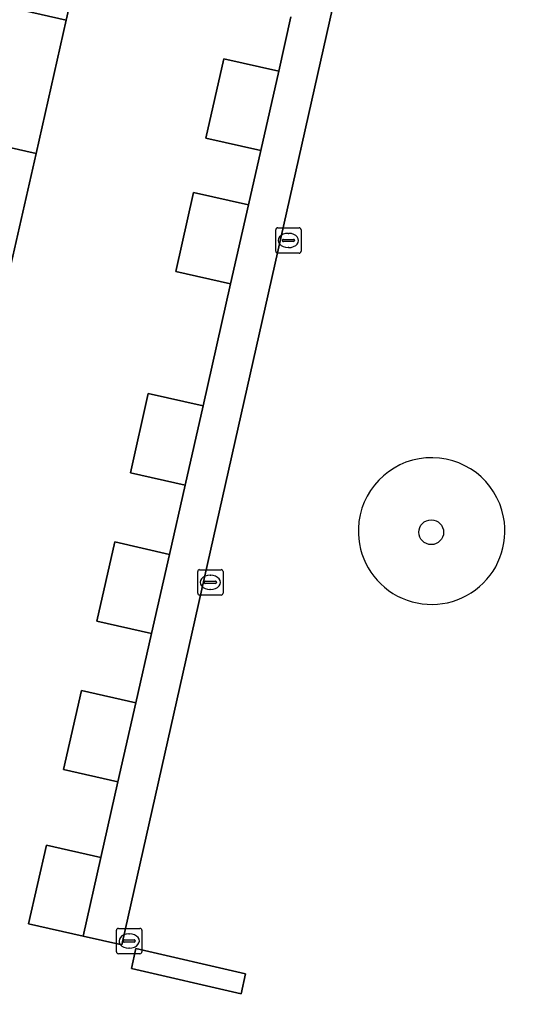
# Model space of a CAD drawing. Extents: x 162172 to 163187, y 382874 to 383685.
# Drawn here: x 163025.65 to 163045.92, y 383338.09 to 383376.66 of the extents above; entities that cross this region are included whole.
import ezdxf

# ---------------------------------------------------------------- set-up
doc = ezdxf.new("R2010")
doc.units = 0
for name, color, linetype in [('IMGEO_Boom', 7, 'Continuous'), ('IMGEO_Erf', 7, 'Continuous'), ('IMGEO_Groenvoorziening', 7, 'Continuous'), ('IMGEO_Haag', 7, 'Continuous'), ('IMGEO_Kolk', 7, 'Continuous'), ('IMGEO_Pand', 7, 'Continuous'), ('IMGEO_Voetpad_open', 7, 'Continuous')]:
    doc.layers.add(name, color=color, linetype=linetype)

msp = doc.modelspace()

# ---------------------------------------------------------------- linework, layer by layer
at = {"layer": 'IMGEO_Boom'}
msp.add_circle((163041.892, 383356.44), 0.489, dxfattribs=at)
at = {"layer": 'IMGEO_Erf'}
for points in [[(163041.261, 383391.61), (163029.688, 383340.164), (163028.16, 383340.51), (163026.012, 383340.993), (163026.714, 383344.103), (163028.863, 383343.616), (163029.536, 383346.594), (163027.386, 383347.081), (163028.09, 383350.203), (163030.242, 383349.715), (163030.86, 383352.446), (163028.706, 383352.934), (163029.411, 383356.056), (163031.566, 383355.567), (163032.184, 383358.299), (163030.027, 383358.787), (163030.731, 383361.909), (163032.89, 383361.42), (163033.977, 383366.228), (163031.816, 383366.717), (163032.52, 383369.839), (163034.683, 383369.349), (163035.169, 383371.495), (163033.004, 383371.985), (163033.709, 383375.107), (163035.875, 383374.616), (163036.36, 383376.762)], [(163028.621, 383381.613), (163027.495, 383376.637), (163026.302, 383371.37), (163025.125, 383366.173), (163023.8, 383360.321), (163022.475, 383354.469), (163021.15, 383348.619), (163023.113, 383348.175), (163021.715, 383341.969), (163019.744, 383342.409), (163011.477, 383344.278), (163010.383, 383344.525), (163008.798, 383344.885), (163008.637, 383344.197), (163008.425, 383344.242), (163007.31, 383339.345), (163007.3, 383339.303), (163024.371, 383335.416), (163049.111, 383329.524)]]:
    msp.add_lwpolyline(points, dxfattribs=at)
msp.add_lwpolyline([(163034.571, 383339.025), (163034.391, 383338.24), (163030.064, 383339.236), (163030.245, 383340.021)], close=True, dxfattribs=at)
for centre, start, end in [((163041.908, 383356.486), 11.0089, 177.9338), ((163041.908, 383356.483), 177.8896, 11.0531)]:
    msp.add_arc(centre, 2.892, start, end, dxfattribs=at)
at = {"layer": 'IMGEO_Groenvoorziening'}
msp.add_lwpolyline([(163034.571, 383339.025), (163030.245, 383340.021), (163030.064, 383339.236), (163034.391, 383338.24)], close=True, dxfattribs=at)
for centre, start, end in [((163041.908, 383356.486), 11.0089, 177.9338), ((163041.908, 383356.483), 177.8896, 11.0531)]:
    msp.add_arc(centre, 2.892, start, end, dxfattribs=at)
at = {"layer": 'IMGEO_Haag'}
msp.add_lwpolyline([(163034.571, 383339.025), (163030.245, 383340.021), (163030.064, 383339.236), (163034.391, 383338.24)], close=True, dxfattribs=at)
at = {"layer": 'IMGEO_Kolk'}
for p, q in [((163035.76, 383367.518), (163035.76, 383368.37)), ((163035.835, 383368.444), (163036.687, 383368.444)), ((163036.248, 383368.224), (163036.273, 383368.224)), ((163036.761, 383368.37), (163036.761, 383367.518)), ((163036.019, 383367.938), (163036.019, 383367.95)), ((163036.457, 383367.901), (163036.059, 383367.901)), ((163036.062, 383367.987), (163036.46, 383367.987)), ((163036.503, 383367.95), (163036.503, 383367.938)), ((163036.687, 383367.444), (163035.835, 383367.444)), ((163036.271, 383367.664), (163036.246, 383367.664)), ((163032.679, 383354.036), (163032.679, 383354.888)), ((163032.754, 383354.962), (163033.606, 383354.962)), ((163033.167, 383354.742), (163033.192, 383354.742)), ((163033.68, 383354.888), (163033.68, 383354.036)), ((163032.938, 383354.456), (163032.938, 383354.468)), ((163033.376, 383354.419), (163032.978, 383354.419)), ((163032.981, 383354.505), (163033.379, 383354.505)), ((163033.422, 383354.468), (163033.422, 383354.456)), ((163033.606, 383353.962), (163032.754, 383353.962)), ((163033.19, 383354.182), (163033.165, 383354.182)), ((163029.476, 383339.891), (163029.476, 383340.743)), ((163029.551, 383340.817), (163030.403, 383340.817)), ((163030.477, 383340.743), (163030.477, 383339.891)), ((163029.778, 383340.36), (163030.176, 383340.36)), ((163029.964, 383340.597), (163029.989, 383340.597)), ((163029.735, 383340.311), (163029.735, 383340.323)), ((163030.173, 383340.274), (163029.775, 383340.274)), ((163029.987, 383340.037), (163029.962, 383340.037)), ((163030.219, 383340.323), (163030.219, 383340.311)), ((163030.403, 383339.817), (163029.551, 383339.817))]:
    msp.add_line(p, q, dxfattribs=at)
for points in [[(163035.76, 383367.518), (163035.76, 383368.37)], [(163035.835, 383368.444), (163036.687, 383368.444)], [(163036.761, 383368.37), (163036.761, 383367.518)], [(163036.687, 383367.444), (163035.835, 383367.444)], [(163032.679, 383354.036), (163032.679, 383354.888)], [(163032.754, 383354.962), (163033.606, 383354.962)], [(163033.68, 383354.888), (163033.68, 383354.036)], [(163033.606, 383353.962), (163032.754, 383353.962)], [(163029.476, 383339.891), (163029.476, 383340.743)], [(163029.551, 383340.817), (163030.403, 383340.817)], [(163030.477, 383340.743), (163030.477, 383339.891)], [(163030.403, 383339.817), (163029.551, 383339.817)]]:
    msp.add_lwpolyline(points, dxfattribs=at)
for centre, radius, start, end in [((163035.837, 383368.368), 0.0765, 91.552, 178.448), ((163035.837, 383368.368), 0.0765, 91.552, 178.448), ((163036.685, 383368.368), 0.0765, 1.552, 88.448), ((163036.685, 383368.368), 0.0765, 1.552, 88.448), ((163036.059, 383367.947), 0.0403, 85.8775, 175.7526), ((163036.056, 383367.937), 0.0366, 178.938, 274.7102), ((163036.46, 383367.944), 0.043, 264.8664, 352.4533), ((163036.464, 383367.949), 0.0386, 1.7309, 96.639), ((163035.837, 383367.52), 0.0765, 181.552, 268.448), ((163035.837, 383367.52), 0.0765, 181.552, 268.448), ((163036.685, 383367.52), 0.0765, 271.552, 358.448), ((163036.685, 383367.52), 0.0765, 271.552, 358.448), ((163032.756, 383354.886), 0.0765, 91.552, 178.448), ((163032.756, 383354.886), 0.0765, 91.552, 178.448), ((163033.604, 383354.886), 0.0765, 1.552, 88.448), ((163033.604, 383354.886), 0.0765, 1.552, 88.448), ((163032.978, 383354.465), 0.0403, 85.8775, 175.7526), ((163032.975, 383354.455), 0.0366, 178.938, 274.7102), ((163033.379, 383354.462), 0.043, 264.8664, 352.4533), ((163033.383, 383354.467), 0.0386, 1.7309, 96.639), ((163032.756, 383354.038), 0.0765, 181.552, 268.448), ((163032.756, 383354.038), 0.0765, 181.552, 268.448), ((163033.604, 383354.038), 0.0765, 271.552, 358.448), ((163033.604, 383354.038), 0.0765, 271.552, 358.448), ((163029.553, 383340.741), 0.0765, 91.552, 178.448), ((163029.553, 383340.741), 0.0765, 91.552, 178.448), ((163030.401, 383340.741), 0.0765, 1.552, 88.448), ((163030.401, 383340.741), 0.0765, 1.552, 88.448), ((163029.775, 383340.32), 0.0403, 85.8775, 175.7526), ((163030.18, 383340.322), 0.0386, 1.7309, 96.639), ((163029.772, 383340.31), 0.0366, 178.938, 274.7102), ((163030.176, 383340.317), 0.043, 264.8664, 352.4533), ((163029.553, 383339.893), 0.0765, 181.552, 268.448), ((163029.553, 383339.893), 0.0765, 181.552, 268.448), ((163030.401, 383339.893), 0.0765, 271.552, 358.448), ((163030.401, 383339.893), 0.0765, 271.552, 358.448)]:
    msp.add_arc(centre, radius, start, end, dxfattribs=at)
for centre, major_axis, ratio, start_param, end_param in [((163036.247, 383367.944), (-0.387, 0.002), 0.722429, 4.712389, 7.853982), ((163036.272, 383367.944), (-0.39, 0.002), 0.717154, 1.570796, 4.712389), ((163033.166, 383354.462), (-0.387, 0.002), 0.722429, 4.712389, 7.853982), ((163033.191, 383354.462), (-0.39, 0.002), 0.717154, 1.570796, 4.712389), ((163029.963, 383340.317), (-0.387, 0.002), 0.722429, 4.712389, 7.853982), ((163029.988, 383340.317), (-0.39, 0.002), 0.717154, 1.570796, 4.712389)]:
    msp.add_ellipse(centre, major_axis=major_axis, ratio=ratio, start_param=start_param, end_param=end_param, dxfattribs=at)
at = {"layer": 'IMGEO_Pand'}
for points in [[(163027.495, 383376.637), (163028.621, 383381.613), (163028.687, 383381.904), (163019.316, 383384.023), (163018.125, 383378.756)], [(163027.495, 383376.637), (163018.125, 383378.756), (163016.934, 383373.489), (163026.302, 383371.37)], [(163033.004, 383371.985), (163035.169, 383371.495), (163035.875, 383374.616), (163033.709, 383375.107)], [(163016.934, 383373.489), (163015.758, 383368.291), (163025.125, 383366.173), (163026.302, 383371.37)], [(163031.816, 383366.717), (163033.977, 383366.228), (163034.683, 383369.349), (163032.52, 383369.839)], [(163032.89, 383361.42), (163030.731, 383361.909), (163030.027, 383358.787), (163032.184, 383358.299)], [(163029.411, 383356.056), (163028.706, 383352.934), (163030.86, 383352.446), (163031.566, 383355.567)], [(163030.242, 383349.715), (163028.09, 383350.203), (163027.386, 383347.081), (163029.536, 383346.594)], [(163028.863, 383343.616), (163026.714, 383344.103), (163026.012, 383340.993), (163028.16, 383340.51)]]:
    msp.add_lwpolyline(points, close=True, dxfattribs=at)
at = {"layer": 'IMGEO_Voetpad_open'}
msp.add_lwpolyline([(163036.36, 383376.762), (163035.875, 383374.616), (163035.169, 383371.495), (163034.683, 383369.349), (163033.977, 383366.228), (163032.89, 383361.42), (163032.184, 383358.299), (163031.566, 383355.567), (163030.86, 383352.446), (163030.242, 383349.715), (163029.536, 383346.594), (163028.863, 383343.616), (163028.16, 383340.51), (163029.688, 383340.164), (163041.261, 383391.61)], dxfattribs=at)

doc.saveas('drawing.dxf')
